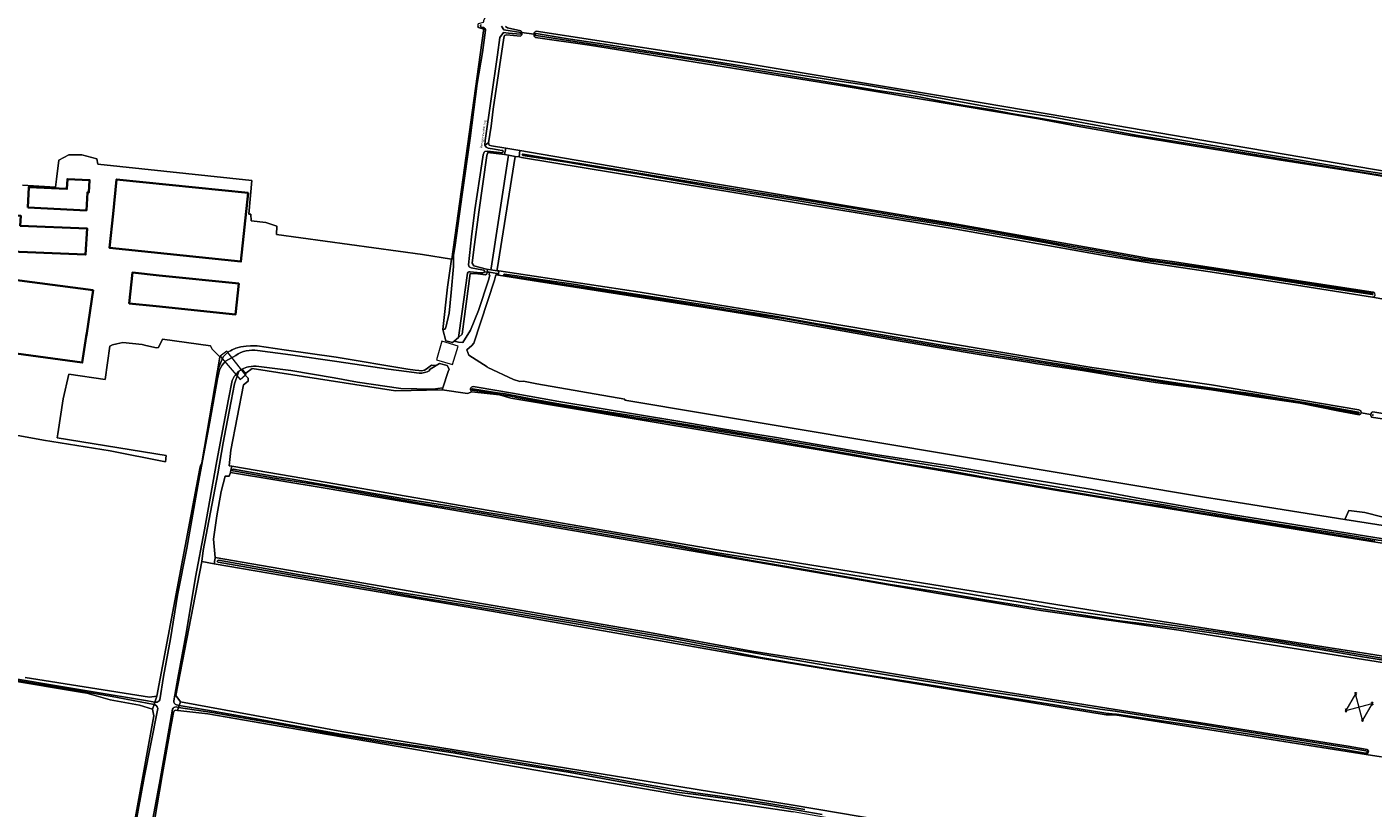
# Model space of a CAD drawing. Header units: metres. Extents: x 149984 to 156489, y 469398 to 478068.
# Tile 609 of 656: x 154388 to 154878, y 470362 to 470646. Entities that reach past the tile are written whole.
import ezdxf
from ezdxf.enums import TextEntityAlignment as Align
from ezdxf.lldxf.tags import DXFTag

# ---------------------------------------------------------------- set-up
doc = ezdxf.new("R2010")
doc.units = ezdxf.units.M
doc.header["$LTSCALE"] = 0.75
for name, color, linetype, lineweight in [('B-WE-GK-BESCHOEIING-G', 252, 'GK-BESCHOEIING-SO', 18), ('B-WE-GR-GRAS-GV', 252, 'Continuous', 13), ('B-WE-KL-ET_HS_LANDELIJK HOOGSPANNINGSNET-G', 252, 'KL-HS-SO', 18), ('B-WE-KL-ET_HS_LANDELIJK HOOGSPANNINGSNET-S', 252, 'Continuous', 25), ('B-WE-KW-KUNSTWERK_DEK-GV', 6, 'Continuous', 18), ('B-WE-OG-BEBOUWING-GV', 6, 'Continuous', 35), ('B-WE-OG-TERREIN_ERF-GV', 252, 'Continuous', 18), ('B-WE-OG-TERREIN_OEVER-GV', 252, 'Continuous', 18), ('B-WE-OG-TOPOGRAFIE-T18', 7, 'Continuous', 18), ('B-WE-OG-WATER-GV', 252, 'Continuous', 18), ('B-WE-OG-WATER_GREPPEL-GV', 252, 'Continuous', 18), ('B-WE-OG-WATER_SLOOT-GV', 252, 'Continuous', 18), ('B-WE-VH-GESLOTENVERHARDING-GV', 252, 'Continuous', 18), ('B-WE-VH-OPENVERHARDING-GV', 252, 'Continuous', 18)]:
    doc.layers.add(name, color=color, linetype=linetype, lineweight=lineweight)
doc.styles.add('NLCS-ISO-M500-T18', font='NLCS-ISO.ttf', dxfattribs={"height": 0.9})
doc.styles.get("Standard").update_dxf_attribs({"font": 'simplex.shx'})
doc.linetypes.add('GK-BESCHOEIING-SO', pattern='A,18,-3,[1,NLCS.SHX,S=0.6,R=0,X=0,Y=0],-3', length=24)
tags = doc.linetypes.add('KL-HS-SO', pattern='A,4,-1,[103,NLCS.SHX,S=0.75,R=0,X=0,Y=0],-1,4,-1,["H",Standard,S=1,R=0,X=0,Y=-0.5],-2', length=13).pattern_tags.tags
tags[18] = DXFTag(74, 10)

# ---------------------------------------------------------------- blocks, each defined once
blk = doc.blocks.new('SKL-ET_HS_MAST-SO')
for p, q in [((0, 2.1), (-1.4, 1.8)), ((-1.4, 1.8), (-1.4, 1.6)), ((-1.4, 1.6), (0, 1.6)), ((0, 1.3), (-1.4, 1)), ((-1.4, 1), (-1.4, 0.9)), ((-1.4, 0.9), (0, 0.9)), ((-0.4, -0.4), (-0.1, 0.9)), ((0, 0), (-0.4, -0.4)), ((0, 0.5), (-0.2, 0.7)), ((0, 0.5), (-0.2, 0.3)), ((0, 0), (-0.2, 0.3)), ((-0.1, 0.9), (-0.1, 2)), ((0, 2.1), (1.4, 1.8)), ((1.4, 1.6), (0, 1.6)), ((0, 1.3), (1.4, 1)), ((1.4, 0.9), (0, 0.9)), ((0, 0.5), (0.2, 0.7)), ((0, 0.5), (0.2, 0.3)), ((0, 0), (0.2, 0.3)), ((0, 0), (0.4, -0.4)), ((0.1, 0.9), (0.1, 2)), ((0.4, -0.4), (0.1, 0.9)), ((1.4, 1.8), (1.4, 1.6)), ((1.4, 1), (1.4, 0.9)), ((-1, -1.8), (-0.4, -0.4)), ((-1, -1.8), (0, -0.8)), ((0, -0.8), (-0.4, -0.4)), ((0, -0.8), (0.4, -0.4)), ((1, -1.8), (0, -0.8)), ((1, -1.8), (0.4, -0.4))]:
    blk.add_line(p, q)
for points in [[(-1.4, -2), (-0.7, -2), (-0.7, -1.8), (-1.4, -1.8)], [(1.4, -2), (0.7, -2), (0.7, -1.8), (1.4, -1.8)]]:
    blk.add_lwpolyline(points, close=True)

msp = doc.modelspace()

# ---------------------------------------------------------------- linework, layer by layer
at = {"layer": 'B-WE-GK-BESCHOEIING-G', "flags": 128}
for points in [[(154541.606, 470520.729), (154539.592, 470514.87)], [(154539.592, 470514.87), (154535.999, 470514.293)]]:
    msp.add_lwpolyline(points, dxfattribs=at)
at = {"layer": 'B-WE-GR-GRAS-GV', "flags": 128}
for points in [[(154386.866, 470588.416), (154398.823, 470587.71), (154399.218, 470590.672), (154400.011, 470597.577), (154403.734, 470599.486), (154408.422, 470599.486), (154413.892, 470598.035), (154414.195, 470596.069), (154470.179, 470590.116), (154469.126, 470577.916), (154469.898, 470577.944), (154469.913, 470575.481), (154475.339, 470574.846), (154479.339, 470573.557), (154479.206, 470570.515), (154532.231, 470563.265), (154542.745, 470561.56), (154542.898, 470561.535), (154554.423, 470644.47), (154554.516, 470644.893), (154554.315, 470645.239), (154553.264, 470645.46), (154552.62, 470645.64), (154552.351, 470646.101)], [(154562.381, 470646.072), (154563.153, 470645.558), (154568.017, 470644.486)], [(154572.749, 470643.333), (154568.372, 470643.914), (154568.335, 470642.992), (154567.841, 470642.555), (154562.804, 470642.993), (154562.091, 470642.779), (154561.764, 470641.964), (154557.863, 470616.067), (154557.176, 470609.921), (154556.165, 470603.804), (154556.502, 470602.949), (154557.291, 470602.754), (154562.474, 470601.886), (154567.605, 470601.027), (154616.25, 470592.643), (154726.406, 470574.304), (154787.89, 470563.425), (154796.418, 470561.857), (154804.664, 470560.744), (154877.75, 470549.622)], [(154568.372, 470643.914), (154572.749, 470643.333)], [(155209.967, 470500.448), (155212.546, 470537.03), (155154.617, 470547.153), (155018.712, 470568.542), (154872.285, 470593.103), (154843.443, 470597.628), (154810.893, 470602.937), (154789.44, 470606.444), (154770.1, 470609.829), (154756.163, 470612.58), (154683.261, 470624.808), (154592.906, 470639.228), (154573.328, 470642.084)], [(154573.558, 470644.418), (154648.43, 470632.812), (154727.723, 470619.715), (154774.236, 470611.766), (154819.697, 470603.997), (154897.424, 470590.868), (154963.638, 470580.046), (154994.28, 470575.037), (155082.83, 470560.995), (155122.387, 470554.821), (155163.474, 470548.11), (155211.46, 470540.168), (155212.762, 470540.462), (155212.87, 470541.09), (155213.301, 470547.331), (155213.37, 470547.964), (155214.585, 470559.219), (155215.27, 470565.568), (155215.383, 470567.1), (155218.009, 470602.677), (155218.263, 470603.565), (155218.375, 470603.957), (155209.233, 470605.381)], [(154882.214, 470546.857), (154877.45, 470547.713), (154847.573, 470552.529), (154818.544, 470556.94), (154797.125, 470560.112), (154780.534, 470562.779), (154726.125, 470572.456), (154568.27, 470598.544), (154567.327, 470598.702), (154565.96, 470598.904), (154559.419, 470557.812), (154559.326, 470557.378), (154560.022, 470557.271), (154611.336, 470549.603), (154665.589, 470540.76), (154775.54, 470522.235), (154818.922, 470515.901), (154872.54, 470506.822), (154873.207, 470506.495), (154873.361, 470505.933), (154873.338, 470505.711), (154876.867, 470505.172), (154877.135, 470505.846), (154877.615, 470506.075), (154974.658, 470489.864)], [(154893.35, 470501.62), (154877.113, 470504.219), (154876.864, 470504.759), (154876.867, 470505.172), (154873.338, 470505.711), (154873.131, 470505.274), (154872.585, 470504.996), (154864.93, 470506.45), (154851.17, 470509.22), (154835.42, 470511.6), (154819, 470514.05), (154798.68, 470516.75), (154788.02, 470518.45), (154772.15, 470521.11), (154755.684, 470523.587), (154752.27, 470524.1), (154735.21, 470526.87), (154719.44, 470529.5), (154702.99, 470532.22), (154671.14, 470537.9), (154652.99, 470541.1), (154645.481, 470542.314), (154634.99, 470544.01), (154624.112, 470545.659), (154574.368, 470553.445), (154559.808, 470555.724), (154559.227, 470555.815), (154558.911, 470555.864), (154558.462, 470553.898), (154550.946, 470531.098), (154550.207, 470530.165), (154548.382, 470528.657), (154549.017, 470526.673), (154555.69, 470522.48), (154556.027, 470522.262), (154565.368, 470517.862), (154567.662, 470517.107), (154568.924, 470517.249), (154573.752, 470516.233), (154605.77, 470510.706), (154605.819, 470510.299), (154816.431, 470475.079), (154822.643, 470474.101), (154867.446, 470467.046), (154868.872, 470470.254), (154874.746, 470469.589), (154886.586, 470466.48)], [(154877.961, 470547.822), (154877.45, 470547.713), (154882.214, 470546.857)], [(154387.785, 470409.577), (154433.045, 470402.452), (154435.691, 470402.849), (154451.301, 470485.531), (154451.559, 470486.571), (154451.999, 470487.654), (154457.692, 470521.026), (154458.548, 470526.044), (154455.84, 470528.853), (154455.201, 470530.111), (154437.713, 470532.496), (154436.328, 470529.481), (154435.543, 470529.363), (154431.657, 470530.148), (154430.39, 470530.555), (154423.334, 470531.287), (154421.135, 470530.855), (154419.565, 470530.501), (154418.592, 470529.948), (154416.927, 470517.881), (154403.716, 470519.812), (154401.633, 470510.826), (154399.758, 470498.134), (154399.512, 470496.624), (154439.121, 470490.237), (154438.813, 470488.019), (154418.757, 470492.014), (154394.548, 470495.85), (154352.609, 470503.481)], [(154884.081, 470457.984), (154865.073, 470460.966), (154762.282, 470477.714), (154675.663, 470492.418), (154564.321, 470511.13), (154560.194, 470512.321), (154550.149, 470513.382), (154548.586, 470512.813), (154539.422, 470514.062), (154522.411, 470513.75), (154470.368, 470521.829), (154468.023, 470520.217), (154467.853, 470519.346), (154468.923, 470518.333), (154468.923, 470517.224), (154467.194, 470515.958), (154462.562, 470492.16), (154462.009, 470486.502), (154462.957, 470486.342)], [(154881.896, 470415.008), (154807.107, 470426.8), (154756.969, 470433.944), (154719.795, 470440.161), (154622.825, 470456.83), (154497.545, 470478.262), (154462.438, 470484.124), (154461.958, 470482.759), (154460.503, 470482.759), (154459.025, 470477.139), (154457.437, 470468.328), (154456.247, 470459.835), (154456.881, 470453.247), (154614.719, 470426.01), (154651.927, 470419.152), (154684.33, 470414.074), (154726.738, 470407.053), (154796.16, 470396.074), (154817.435, 470392.798), (154843.229, 470388.663), (154868.657, 470384.727), (154875.606, 470383.494), (154876, 470382.927), (154875.841, 470382.125), (154875.165, 470381.702), (154880.622, 470380.842)], [(154462.957, 470486.342), (154493.36, 470481.206), (154639.172, 470455.965), (154788.635, 470431.914), (154882.172, 470417.257)], [(154381.364, 470311.642), (154394.654, 470309.551), (154418.257, 470306.918), (154419.028, 470308.556), (154420.473, 470317.513), (154428.66, 470363.073), (154434.632, 470395.725), (154434.15, 470398.133), (154429.43, 470399.578), (154418.739, 470401.505), (154410.252, 470403.963), (154408.714, 470404.212), (154351.321, 470413.721)], [(154797.642, 470340.099), (154724.72, 470351.191), (154704.839, 470354.214), (154667.004, 470360.896), (154628.375, 470366.584), (154522.66, 470384.68), (154483.652, 470391.357), (154454.233, 470396.393), (154444.357, 470397.533), (154443.226, 470397.663), (154442.469, 470397.786), (154442.28, 470397.69), (154442.01, 470397.48), (154441.71, 470396.89), (154441.64, 470396.27), (154440.23, 470389.08), (154437.569, 470374.039), (154434.836, 470357.644), (154434.81, 470357.49), (154434.557, 470356.166), (154444.297, 470354.698)]]:
    msp.add_lwpolyline(points, dxfattribs=at)
at = {"layer": 'B-WE-GR-GRAS-GV'}
for points in [[(154568.017, 470644.486, -0.2642093), (154568.372, 470643.914)], [(154573.328, 470642.084, -0.2608723), (154572.749, 470643.333)], [(154572.749, 470643.333, -0.2723495), (154573.558, 470644.418)]]:
    msp.add_lwpolyline(points, format="xyb", dxfattribs=at)
at = {"layer": 'B-WE-GR-GRAS-GV', "flags": 128}
for points in [[(154555.997, 470600.334), (154555.634, 470599.244), (154552.663, 470578.631), (154550.9, 470565.081), (154550.31, 470560.167), (154550.856, 470559.17), (154555.527, 470557.966), (154557.097, 470557.723), (154557.187, 470558.265), (154563.474, 470599.327), (154562.077, 470599.515)], [(154543.713, 470531.753), (154545.281, 470531.41), (154546.869, 470531.278), (154549.682, 470535.807), (154552.557, 470542.92), (154556.173, 470553.962), (154556.757, 470555.745), (154556.42, 470555.817), (154556.552, 470556.813), (154555.798, 470556.829), (154555.787, 470556.668), (154555.614, 470556.188), (154555.087, 470555.912), (154552.301, 470556.19), (154549.61, 470556.401), (154546.661, 470534.321), (154545.272, 470533.111)], [(154867.446, 470467.046), (154886.84, 470463.992), (154886.586, 470466.48), (154874.746, 470469.589), (154868.872, 470470.254)], [(155024.016, 470305.679), (155031.795, 470344.255), (155033.595, 470356.729), (155028.05, 470357.603), (155022.75, 470358.438), (154881.156, 470380.758), (154880.622, 470380.842), (154875.165, 470381.702), (154783.907, 470396.087), (154780.732, 470396.087), (154649.049, 470417.677), (154557.345, 470433.722), (154456.512, 470450.95), (154452.041, 470451.714), (154442.595, 470403.072), (154444.262, 470400.77), (154502.92, 470390.054), (154666.988, 470363.305), (154699.928, 470357.67), (154842.01, 470335.286), (154940.99, 470318.776)]]:
    msp.add_lwpolyline(points, close=True, dxfattribs=at)
at = {"layer": 'B-WE-KL-ET_HS_LANDELIJK HOOGSPANNINGSNET-G', "flags": 128}
msp.add_lwpolyline([(154871.355, 470403.679), (154867.839, 470397.675), (154877.371, 470400.155), (154873.855, 470394.151)], close=True, dxfattribs=at)
at = {"layer": 'B-WE-KW-KUNSTWERK_DEK-GV', "flags": 128}
for points in [[(154461.094, 470528.127), (154458.741, 470526.342), (154465.963, 470517.822), (154467.911, 470519.526)], [(154539.254, 470531.758), (154537.364, 470524.986), (154543.192, 470523.254), (154545.239, 470530.026)]]:
    msp.add_lwpolyline(points, close=True, dxfattribs=at)
at = {"layer": 'B-WE-OG-BEBOUWING-GV', "flags": 128}
for points in [[(154388.755, 470580.286), (154410.123, 470579.245), (154410.443, 470585.817), (154411.003, 470585.79), (154411.222, 470590.285), (154403.177, 470590.677), (154403.002, 470587.09), (154389.12, 470587.767)], [(154467.541, 470573.144), (154468.826, 470585.597), (154421.06, 470590.528), (154419.775, 470578.074), (154418.489, 470565.62), (154466.255, 470560.689)], [(154376.475, 470564.611), (154409.796, 470563.225), (154410.394, 470572.657), (154386.066, 470573.677), (154386.217, 470577.304), (154382.001, 470577.479), (154381.85, 470573.833), (154377.025, 470574.055)], [(154376.498, 470528.441), (154408.601, 470523.989), (154410.013, 470533.46), (154410.194, 470534.671), (154412.52, 470550.274), (154385.718, 470553.818), (154380.12, 470554.558), (154378.586, 470543.497), (154377.982, 470539.138)], [(154436.542, 470555.681), (154426.785, 470556.681), (154425.638, 470545.49), (154435.395, 470544.49), (154464.314, 470541.525), (154465.461, 470552.716)]]:
    msp.add_lwpolyline(points, close=True, dxfattribs=at)
at = {"layer": 'B-WE-OG-TERREIN_ERF-GV', "flags": 128}
for points in [[(154565.96, 470598.904), (154567.327, 470598.702), (154567.605, 470601.027), (154562.474, 470601.886), (154562.077, 470599.515), (154563.474, 470599.327)], [(154559.419, 470557.812), (154565.96, 470598.904), (154563.474, 470599.327), (154557.187, 470558.265), (154557.097, 470557.723), (154559.326, 470557.378)], [(154403.177, 470590.677), (154411.222, 470590.285), (154411.003, 470585.79), (154410.443, 470585.817), (154410.123, 470579.245), (154388.755, 470580.286), (154389.12, 470587.767), (154403.002, 470587.09)], [(154421.06, 470590.528), (154468.826, 470585.597), (154467.541, 470573.144), (154466.255, 470560.689), (154418.489, 470565.62), (154419.775, 470578.074)], [(154382.001, 470577.479), (154386.217, 470577.304), (154386.066, 470573.677), (154410.394, 470572.657), (154409.796, 470563.225), (154376.475, 470564.611), (154377.025, 470574.055), (154381.85, 470573.833)], [(154555.527, 470557.966), (154555.691, 470557.629), (154555.825, 470557.216), (154555.798, 470556.829), (154556.552, 470556.813), (154559.282, 470556.358), (154559.87, 470556.26), (154560.022, 470557.271), (154559.326, 470557.378), (154557.097, 470557.723)], [(154380.12, 470554.558), (154385.718, 470553.818), (154412.52, 470550.274), (154410.194, 470534.671), (154410.013, 470533.46), (154408.601, 470523.989), (154376.498, 470528.441), (154377.982, 470539.138), (154378.586, 470543.497)], [(154426.785, 470556.681), (154436.542, 470555.681), (154465.461, 470552.716), (154464.314, 470541.525), (154435.395, 470544.49), (154425.638, 470545.49)]]:
    msp.add_lwpolyline(points, close=True, dxfattribs=at)
for points in [[(154539.626, 470535.968), (154541.37, 470551.34), (154542.745, 470561.56), (154532.231, 470563.265), (154479.206, 470570.515), (154479.339, 470573.557), (154475.339, 470574.846), (154469.913, 470575.481), (154469.898, 470577.944), (154469.126, 470577.916), (154470.179, 470590.116), (154414.195, 470596.069), (154413.892, 470598.035), (154408.422, 470599.486), (154403.734, 470599.486), (154400.011, 470597.577), (154399.218, 470590.672), (154398.823, 470587.71), (154386.866, 470588.416)], [(154886.84, 470463.992), (154867.446, 470467.046), (154822.643, 470474.101), (154816.431, 470475.079), (154605.819, 470510.299), (154605.77, 470510.706), (154573.752, 470516.233), (154568.924, 470517.249), (154567.662, 470517.107), (154565.368, 470517.862), (154556.027, 470522.262), (154555.69, 470522.48), (154549.017, 470526.673), (154548.382, 470528.657), (154550.207, 470530.165), (154550.946, 470531.098), (154558.462, 470553.898), (154558.911, 470555.864), (154559.227, 470555.815), (154559.808, 470555.724), (154559.87, 470556.26), (154559.282, 470556.358), (154556.552, 470556.813), (154556.42, 470555.817), (154556.757, 470555.745), (154556.173, 470553.962), (154552.557, 470542.92), (154549.682, 470535.807), (154546.869, 470531.278), (154545.281, 470531.41), (154543.713, 470531.753), (154543.191, 470531.298), (154540.739, 470531.938), (154539.626, 470535.968)], [(154352.609, 470503.481), (154394.548, 470495.85), (154418.757, 470492.014), (154438.813, 470488.019), (154439.121, 470490.237), (154399.512, 470496.624), (154399.758, 470498.134), (154401.633, 470510.826), (154403.716, 470519.812), (154416.927, 470517.881), (154418.592, 470529.948), (154419.565, 470530.501), (154421.135, 470530.855), (154423.334, 470531.287), (154430.39, 470530.555), (154431.657, 470530.148), (154435.543, 470529.363), (154436.328, 470529.481), (154437.713, 470532.496), (154455.201, 470530.111), (154455.84, 470528.853), (154458.548, 470526.044), (154457.692, 470521.026), (154458.34, 470522.6), (154459.01, 470524.41), (154459.85, 470526.06), (154460.34, 470526.74), (154461.83, 470527.99), (154462.4, 470528.29), (154463.05, 470528.66), (154464.38, 470529.27), (154466.24, 470529.76), (154468.21, 470529.99), (154469.77, 470530.07), (154470.83, 470530.05), (154472.09, 470530.05), (154481.97, 470528.68), (154500.87, 470525.93), (154526.92, 470521.58), (154529.61, 470521.23), (154530.89, 470521.1), (154531.85, 470521.06), (154532.94, 470521.3), (154533.57, 470521.6), (154535.535, 470523.107), (154537.188, 470522.974), (154538.367, 470523.706), (154541.234, 470522.907), (154541.891, 470521.559), (154541.606, 470520.729), (154539.592, 470514.87), (154539.422, 470514.062), (154548.586, 470512.813), (154550.149, 470513.382)], [(154550.664, 470515.273), (154552.11, 470515.07), (154564.92, 470512.95), (154581.75, 470509.84), (154624.99, 470502.74), (154641.29, 470500), (154660.83, 470496.77), (154678.4, 470493.77), (154697.59, 470490.56), (154712.58, 470488.24), (154723.67, 470486.48), (154734.99, 470484.58), (154746.66, 470482.65), (154760.87, 470480.33), (154775.56, 470477.86), (154791.6, 470474.93), (154826.97, 470468.71), (154884.397, 470459.544)]]:
    msp.add_lwpolyline(points, dxfattribs=at)
at = {"layer": 'B-WE-OG-TERREIN_ERF-GV'}
msp.add_lwpolyline([(154550.149, 470513.382, -0.7326591), (154550.664, 470515.273)], format="xyb", dxfattribs=at)
at = {"layer": 'B-WE-OG-TERREIN_OEVER-GV', "flags": 128}
for points in [[(154560.068, 470680.743), (154558.995, 470680.88), (154559.131, 470679.756), (154555.224, 470649.912), (154554.463, 470648.177), (154554.4, 470647.84), (154554.26, 470647.5), (154552.49, 470646.98), (154552.305, 470646.688), (154552.328, 470646.394), (154552.351, 470646.101), (154552.62, 470645.64), (154553.264, 470645.46), (154554.315, 470645.239), (154554.516, 470644.893), (154554.423, 470644.47), (154542.898, 470561.535), (154542.745, 470561.56), (154541.37, 470551.34), (154539.626, 470535.968)], [(154554.424, 470645.659), (154553.627, 470645.846)], [(154560.95, 470646.184), (154561.794, 470644.833), (154568.004, 470643.885), (154567.944, 470643.558), (154567.886, 470643.237), (154563.5, 470643.65), (154561.704, 470643.885), (154560.35, 470642.089), (154559.467, 470635.761), (154557.23, 470619.836), (154554.993, 470604.706), (154554.934, 470602.97), (154556.165, 470603.804), (154557.176, 470609.921), (154557.863, 470616.067), (154561.764, 470641.964), (154562.091, 470642.779), (154562.804, 470642.993), (154567.841, 470642.555), (154568.335, 470642.992), (154568.372, 470643.914)], [(154568.017, 470644.486), (154563.153, 470645.558), (154562.381, 470646.072)], [(154540.71, 470536.772), (154541.933, 470541.913), (154542.692, 470549.426), (154543.46, 470558.937), (154543.529, 470562.841), (154544.053, 470566.668), (154546.685, 470585.107), (154549.511, 470605.533), (154552.135, 470625.349), (154554.05, 470636.643), (154555.118, 470644.676)], [(154573.328, 470642.084), (154592.906, 470639.228), (154683.261, 470624.808), (154756.163, 470612.58), (154770.1, 470609.829), (154789.44, 470606.444), (154810.893, 470602.937), (154843.443, 470597.628), (154872.285, 470593.103), (155018.712, 470568.542), (155154.617, 470547.153), (155212.546, 470537.03), (155212.601, 470537.897)], [(154890.923, 470590.341), (154871.25, 470593.477), (154847.915, 470597.436), (154824.597, 470601.329), (154801.398, 470604.993), (154791.656, 470606.627), (154778.723, 470608.977), (154762.854, 470611.678), (154746.139, 470614.505), (154739.409, 470615.748), (154729.272, 470617.324), (154718.137, 470619.431), (154712.717, 470620.54), (154708.414, 470621.245), (154697.711, 470622.82), (154681.32, 470625.618), (154670.293, 470627.383), (154654.277, 470630.111), (154640.883, 470632.353), (154622.532, 470635.237), (154604.25, 470638.103), (154582.816, 470641.322), (154573.502, 470642.748)], [(154573.546, 470643.545), (154585.222, 470641.63), (154599.14, 470639.535), (154612.732, 470637.369), (154626.65, 470635.187), (154641.397, 470632.912), (154655.644, 470630.597), (154669.748, 470628.428), (154681.35, 470626.569), (154693.617, 470624.7), (154707.778, 470622.36), (154718.381, 470620.353), (154739.171, 470616.686), (154761.406, 470613.088), (154780.197, 470609.639), (154795.048, 470607.127), (154809.522, 470604.492), (154828.655, 470601.245), (154850.586, 470597.613), (154868.933, 470594.442), (154886.403, 470591.838)], [(155212.686, 470539.247), (155212.762, 470540.462), (155211.46, 470540.168), (155163.474, 470548.11), (155122.387, 470554.821), (155082.83, 470560.995), (154994.28, 470575.037), (154963.638, 470580.046), (154897.424, 470590.868), (154819.697, 470603.997), (154774.236, 470611.766), (154727.723, 470619.715), (154648.43, 470632.812), (154573.558, 470644.418)], [(154877.386, 470548.709), (154862.678, 470550.961), (154838.884, 470554.669), (154817.468, 470557.92), (154799.693, 470560.433), (154791.633, 470561.501), (154782.62, 470563.171), (154769.335, 470565.487), (154759.621, 470567.357), (154751.453, 470568.866), (154737.523, 470571.261), (154723.832, 470573.7), (154713.349, 470575.348), (154707.957, 470576.101), (154700.382, 470577.408), (154690.297, 470578.968), (154682.784, 470580.328), (154670.913, 470582.443), (154657.637, 470584.591), (154649.7, 470585.738), (154638.157, 470587.659), (154625.437, 470589.852), (154611.034, 470592.43), (154596.521, 470594.718), (154584.685, 470596.753), (154568.66, 470599.269)], [(154568.775, 470599.737), (154584.914, 470597.089), (154608.726, 470593.17), (154629.807, 470589.591), (154653.469, 470585.813), (154672.154, 470582.815), (154693.597, 470579.193), (154712.291, 470576.124), (154726.628, 470573.791), (154745.738, 470570.343), (154766.041, 470566.658), (154779.353, 470564.342), (154795.299, 470561.42), (154811.544, 470559.16), (154828.47, 470556.672), (154847.217, 470553.86), (154855.322, 470552.58), (154859.284, 470551.894), (154870.588, 470550.194), (154877.482, 470549.116)], [(154872.325, 470505.508), (154864.574, 470506.976), (154845.635, 470510.375), (154824.169, 470513.678), (154804.564, 470516.425), (154785.685, 470519.393), (154762.021, 470523.141), (154739.126, 470526.814), (154719.215, 470530.059), (154698.856, 470533.617), (154679.952, 470537.016), (154664.167, 470539.853), (154645.457, 470542.712), (154623.67, 470546.208), (154601.502, 470549.662), (154576.773, 470553.477), (154561.951, 470555.655)], [(154562.061, 470556.129), (154566.551, 470555.518), (154575.935, 470554.033), (154587.991, 470552.325), (154594.901, 470551.155), (154610.351, 470548.788), (154623.092, 470546.835), (154643.239, 470543.615), (154660.985, 470540.763), (154675.84, 470538.128), (154690.238, 470535.712), (154705.71, 470532.96), (154722.467, 470530.116), (154740.273, 470527.375), (154757.791, 470524.388), (154772.172, 470522.15), (154788.734, 470519.288), (154809.904, 470516.061), (154833.982, 470512.66), (154858.298, 470508.575), (154872.434, 470505.981)], [(154534.854, 470521.124), (154534.659, 470521.402), (154537.188, 470522.974), (154535.535, 470523.107), (154533.57, 470521.6), (154532.94, 470521.3), (154531.85, 470521.06), (154530.89, 470521.1), (154529.61, 470521.23), (154526.92, 470521.58), (154500.87, 470525.93), (154481.97, 470528.68), (154472.09, 470530.05), (154470.83, 470530.05), (154469.77, 470530.07), (154468.21, 470529.99), (154466.24, 470529.76), (154464.38, 470529.27), (154463.05, 470528.66), (154462.4, 470528.29), (154461.83, 470527.99), (154460.34, 470526.74), (154459.85, 470526.06), (154459.01, 470524.41), (154458.34, 470522.6), (154457.692, 470521.026), (154451.999, 470487.654), (154451.559, 470486.571), (154451.301, 470485.531), (154435.691, 470402.849), (154434.99, 470400.703), (154435.424, 470400.629)], [(154472.298, 470528.393), (154484.27, 470526.875), (154501.128, 470524.355), (154519.917, 470521.603), (154526.393, 470520.715), (154531.043, 470520.138)], [(154460.687, 470524.516), (154464.363, 470526.632)], [(154436.745, 470401.508), (154438.135, 470410.03), (154440.62, 470423.717), (154443.167, 470439.526), (154446.6, 470456.589), (154450.647, 470479.184), (154454.932, 470502.431), (154457.688, 470518.134), (154458.49, 470521.365)], [(154442.808, 470399.662), (154443.834, 470399.488), (154444.262, 470400.77), (154442.595, 470403.072), (154452.041, 470451.714), (154452.49, 470455.76), (154457.81, 470483.62), (154459.85, 470494.87), (154460.816, 470500), (154462.7, 470510), (154463.96, 470516.34), (154465.24, 470520.13), (154465.52, 470520.74), (154465.654, 470520.937)], [(154466.657, 470521.602), (154468.023, 470520.217), (154470.368, 470521.829), (154522.411, 470513.75), (154539.422, 470514.062), (154539.592, 470514.87), (154535.999, 470514.293), (154524.376, 470514.642), (154508.668, 470516.904), (154500.117, 470518.438), (154484.333, 470521.073), (154472.738, 470522.594)], [(154463.113, 470517.454), (154461.709, 470510.716), (154457.453, 470488.316), (154453.061, 470463.254), (154449.723, 470446.086), (154446.419, 470426.327), (154443.261, 470409.375), (154441.808, 470401.145)], [(154550.149, 470513.382), (154560.194, 470512.321), (154564.321, 470511.13), (154675.663, 470492.418), (154762.282, 470477.714), (154865.073, 470460.966), (154884.081, 470457.984)], [(154878.289, 470459.167), (154856.931, 470462.634), (154833.739, 470466.378), (154811.134, 470470.096), (154800.442, 470471.961), (154793.389, 470472.945), (154777.485, 470475.471), (154759.233, 470478.562), (154746.102, 470480.775), (154737.721, 470482.164), (154723.858, 470484.665), (154703.999, 470487.872), (154688.726, 470490.622), (154669.887, 470493.948), (154660.829, 470495.507), (154649.477, 470497.524), (154633.05, 470500.167), (154619.485, 470502.488), (154610.364, 470503.812), (154600.457, 470505.56), (154582.35, 470508.435), (154567.087, 470511.197), (154563.664, 470511.978), (154561.081, 470512.345), (154556.692, 470513.052), (154550.38, 470513.956)], [(154550.388, 470514.444), (154559.437, 470513.065), (154562.363, 470512.617), (154572.315, 470510.698), (154583.108, 470508.834), (154598.063, 470506.37), (154602.618, 470505.623), (154613.51, 470503.957), (154626.541, 470501.798), (154643.077, 470499.12), (154657.865, 470496.569), (154674.373, 470493.89), (154691.198, 470491.014), (154710.786, 470487.752), (154731.63, 470484.33), (154750.27, 470480.959), (154768.251, 470477.876), (154783.306, 470475.331), (154802.389, 470472.268), (154821.95, 470468.835), (154842.508, 470465.478), (154866.593, 470461.635), (154879.571, 470459.503), (154883.734, 470459.012)], [(154884.397, 470459.544), (154826.97, 470468.71), (154791.6, 470474.93), (154775.56, 470477.86), (154760.87, 470480.33), (154746.66, 470482.65), (154734.99, 470484.58), (154723.67, 470486.48), (154712.58, 470488.24), (154697.59, 470490.56), (154678.4, 470493.77), (154660.83, 470496.77), (154641.29, 470500), (154624.99, 470502.74), (154581.75, 470509.84), (154564.92, 470512.95), (154552.11, 470515.07), (154550.664, 470515.273)], [(154974.658, 470489.864), (154877.615, 470506.075), (154877.135, 470505.846), (154876.867, 470505.172), (154876.864, 470504.759), (154877.113, 470504.219), (154893.35, 470501.62)], [(154882.172, 470417.257), (154788.635, 470431.914), (154639.172, 470455.965), (154493.36, 470481.206), (154462.957, 470486.342), (154462.843, 470485.855), (154462.731, 470485.374), (154462.588, 470484.766), (154462.459, 470484.213), (154462.438, 470484.124), (154497.545, 470478.262), (154622.825, 470456.83), (154719.795, 470440.161), (154756.969, 470433.944), (154807.107, 470426.8), (154881.896, 470415.008)], [(154881.473, 470415.943), (154873.81, 470417.187), (154858.431, 470419.773), (154842.562, 470422.287), (154828.137, 470424.542), (154809.603, 470427.202), (154796.479, 470428.923), (154784.668, 470430.358), (154771.739, 470432.399), (154754.78, 470434.879), (154736.637, 470437.873), (154718.064, 470440.985), (154702.299, 470443.401), (154685.568, 470446.26), (154668.136, 470449.314), (154651.771, 470452.121), (154635.248, 470455.19), (154621.973, 470457.641), (154602.295, 470461.013), (154584.792, 470464.001), (154567.055, 470467.055), (154548.834, 470470.199), (154530.685, 470473.043), (154512.19, 470476.364), (154494.184, 470479.548), (154477.747, 470482.205), (154463.389, 470484.67)], [(154463.524, 470485.256), (154468.953, 470484.336), (154479.269, 470482.475), (154483.392, 470481.859), (154489.854, 470480.841), (154503.626, 470478.423), (154515.255, 470476.354), (154527.178, 470474.26), (154541.851, 470471.927), (154555.59, 470469.606), (154567.924, 470467.584), (154580.05, 470465.392), (154593.332, 470463.293), (154607.43, 470460.81), (154623.567, 470457.924), (154638.692, 470455.076), (154652.437, 470452.866), (154664.36, 470450.961), (154673.69, 470449.223), (154688.624, 470446.818), (154704.375, 470444.272), (154721.322, 470441.544), (154736.387, 470439.016), (154748.683, 470437.137), (154763.167, 470434.622), (154782.589, 470431.74), (154803.762, 470428.789), (154823.681, 470425.875), (154844.73, 470422.532), (154864.898, 470419.344), (154881.583, 470416.59)], [(154874.972, 470382.168), (154853.33, 470385.811), (154834.314, 470388.817), (154816.515, 470391.647), (154798.437, 470394.248), (154784.393, 470396.297), (154784.044, 470396.341), (154780.601, 470396.666), (154761.978, 470399.717), (154745.048, 470402.333), (154727.731, 470405.157), (154709.564, 470408.113), (154691.613, 470410.841), (154673.987, 470413.726), (154655.167, 470416.935), (154639.821, 470419.876), (154619.285, 470423.663), (154602.818, 470426.577), (154585.285, 470429.585), (154568.684, 470432.448), (154550.213, 470435.524), (154530.968, 470438.726), (154513.502, 470441.814), (154493.807, 470445.232), (154475.183, 470448.434), (154457.948, 470451.481)], [(154458.089, 470452.205), (154471.644, 470449.806), (154487.004, 470447.065), (154494.987, 470445.726), (154509.628, 470443.285), (154523.332, 470440.685), (154537.18, 470438.42), (154551.016, 470436.131), (154564.668, 470433.853), (154578.663, 470431.386), (154593.323, 470428.964), (154609.093, 470426.258), (154623.341, 470423.754), (154636.017, 470421.367), (154650.525, 470418.913), (154666.574, 470416.157), (154679.922, 470413.911), (154694.259, 470411.641), (154706.82, 470409.578), (154721.109, 470407.335), (154737.437, 470404.605), (154751.45, 470402.537), (154766.485, 470400.065), (154778.406, 470398.16), (154783.909, 470397.349), (154800.18, 470394.866), (154813.458, 470392.936), (154826.907, 470390.805), (154842.765, 470388.156), (154868.002, 470384.239), (154875.085, 470382.961)], [(154351.321, 470413.721), (154408.714, 470404.212), (154410.252, 470403.963), (154418.739, 470401.505), (154429.43, 470399.578), (154434.15, 470398.133), (154434.706, 470399.833), (154419.473, 470402.77), (154400.956, 470405.824), (154379.568, 470409.413)], [(154381.533, 470409.654), (154395.842, 470407.237), (154411.788, 470404.545), (154432.305, 470401.163), (154434.99, 470400.703), (154435.691, 470402.849), (154433.045, 470402.452), (154387.785, 470409.577)], [(154434.15, 470398.133), (154434.632, 470395.725), (154428.66, 470363.073), (154420.473, 470317.513), (154419.028, 470308.556), (154418.257, 470306.918), (154417.76, 470305.938), (154418.728, 470305.836), (154421.836, 470321.155), (154424.584, 470338.054), (154427.771, 470355.563), (154431.089, 470373.264), (154435.968, 470397.725)], [(154441.322, 470398.097), (154436.878, 470372.576), (154434.32, 470358.947), (154430.221, 470337.394), (154424.312, 470305.84)], [(154426.177, 470304.201), (154424.971, 470305.282), (154433.672, 470354.853), (154434.287, 470354.751), (154434.481, 470355.768), (154434.557, 470356.166), (154434.81, 470357.49), (154434.836, 470357.644), (154437.569, 470374.039), (154440.23, 470389.08), (154441.64, 470396.27), (154441.71, 470396.89), (154442.01, 470397.48), (154442.28, 470397.69), (154442.469, 470397.786), (154443.226, 470397.663), (154443.603, 470398.793)], [(154434.804, 470399.814), (154434.706, 470399.833), (154434.15, 470398.133)], [(154443.603, 470398.793), (154442.715, 470398.928)], [(154677.483, 470359.916), (154657.972, 470363.284), (154644.083, 470365.451), (154631.58, 470367.137), (154624.66, 470367.956), (154617.13, 470369.391), (154603.616, 470371.812), (154585.952, 470375.095), (154573.001, 470377.169), (154558.724, 470379.549), (154543.349, 470382.218), (154529.849, 470384.391), (154516.757, 470386.278), (154505.305, 470388.152), (154501.804, 470388.711), (154477.944, 470393.015), (154455.744, 470396.947), (154443.603, 470398.793), (154443.226, 470397.663), (154444.357, 470397.533), (154454.233, 470396.393), (154483.652, 470391.357), (154522.66, 470384.68), (154628.375, 470366.584), (154667.004, 470360.896)], [(154444.262, 470400.77), (154443.834, 470399.488), (154454.118, 470397.739), (154473.247, 470394.383), (154501.839, 470389.203), (154524.329, 470385.615), (154542.233, 470383.009), (154559.85, 470380.014), (154574.916, 470377.453), (154592.158, 470374.592), (154607.908, 470371.743), (154623.322, 470369.095), (154630.605, 470367.928), (154643.007, 470366.175), (154657.364, 470364.035), (154671.213, 470361.735)], [(155024.737, 470305.173), (155024.831, 470305.597), (155024.016, 470305.679), (154940.99, 470318.776), (154842.01, 470335.286), (154699.928, 470357.67), (154666.988, 470363.305), (154502.92, 470390.054), (154444.262, 470400.77)]]:
    msp.add_lwpolyline(points, dxfattribs=at)
at = {"layer": 'B-WE-OG-TERREIN_OEVER-GV'}
for points in [[(154553.627, 470645.846, -0.8414698), (154553.594, 470646.641)], [(154555.118, 470644.676, 0.3320422), (154554.424, 470645.659)], [(154568.372, 470643.914, 0.2642093), (154568.017, 470644.486)], [(154572.749, 470643.333, 0.2608723), (154573.328, 470642.084)], [(154573.558, 470644.418, 0.2723495), (154572.749, 470643.333)], [(154573.502, 470642.748, -0.9236309), (154573.546, 470643.545)], [(154568.66, 470599.269, -0.8586723), (154568.775, 470599.737)], [(154561.951, 470555.655, -0.9892565), (154562.061, 470556.129)], [(154877.482, 470549.116, -1.0086437), (154877.386, 470548.709)], [(154539.626, 470535.968, 0.3263207), (154540.71, 470536.772)], [(154464.363, 470526.632, -0.1833141), (154472.298, 470528.393)], [(154458.49, 470521.365, -0.1044824), (154460.687, 470524.516)], [(154465.654, 470520.937, 0.1400561), (154463.113, 470517.454)], [(154468.993, 470522.455, 0.0795327), (154466.657, 470521.602)], [(154472.738, 470522.594, 0.0776858), (154468.993, 470522.455)], [(154531.043, 470520.138, 0.1492826), (154534.854, 470521.124)], [(154550.664, 470515.273, 0.7326591), (154550.149, 470513.382)], [(154550.38, 470513.956, -1.0080949), (154550.388, 470514.444)], [(154872.434, 470505.981, -1.0509575), (154872.325, 470505.508)], [(154877.745, 470504.714, -0.9022224), (154877.778, 470505.152)], [(154463.389, 470484.67, -1.0618407), (154463.524, 470485.256)], [(154457.948, 470451.481, -0.9824433), (154458.089, 470452.205)], [(154435.424, 470400.629, 0.2669106), (154436.745, 470401.508)], [(154441.808, 470401.145, 0.3333773), (154442.808, 470399.662)], [(154435.968, 470397.725, 0.4004311), (154434.804, 470399.814)], [(154442.715, 470398.928, 0.3061921), (154441.322, 470398.097)], [(154875.085, 470382.961, -1.2122198), (154874.972, 470382.168)]]:
    msp.add_lwpolyline(points, format="xyb", dxfattribs=at)
at = {"layer": 'B-WE-OG-TERREIN_OEVER-GV', "flags": 128}
for points in [[(154555.997, 470600.334), (154562.077, 470599.515), (154562.474, 470601.886), (154557.291, 470602.754), (154556.502, 470602.949), (154556.165, 470603.804), (154554.934, 470602.97), (154555.413, 470602.298), (154556.156, 470601.934), (154558.46, 470601.571), (154561.058, 470601.077), (154561.385, 470600.995), (154561.537, 470600.707), (154561.491, 470600.374), (154561.355, 470600.162), (154556.944, 470600.692), (154555.731, 470600.768), (154554.913, 470600.692), (154554.685, 470600.435), (154554.257, 470599.496), (154553.786, 470596.229), (154551.314, 470579.421), (154550.019, 470569.619), (154548.942, 470559.465), (154549.14, 470558.782), (154549.899, 470558.463), (154553.775, 470557.658), (154554.474, 470557.537), (154554.808, 470557.218), (154554.8, 470556.997), (154555.798, 470556.829), (154555.825, 470557.216), (154555.691, 470557.629), (154555.527, 470557.966), (154550.856, 470559.17), (154550.31, 470560.167), (154550.9, 470565.081), (154552.663, 470578.631), (154555.634, 470599.244)], [(154567.605, 470601.027), (154567.327, 470598.702), (154568.27, 470598.544), (154726.125, 470572.456), (154780.534, 470562.779), (154797.125, 470560.112), (154818.544, 470556.94), (154847.573, 470552.529), (154877.45, 470547.713), (154877.961, 470547.822), (154878.449, 470548.4), (154878.336, 470549.183), (154877.75, 470549.622), (154804.664, 470560.744), (154796.418, 470561.857), (154787.89, 470563.425), (154726.406, 470574.304), (154616.25, 470592.643)], [(154545.272, 470533.111), (154546.661, 470534.321), (154549.61, 470556.401), (154552.301, 470556.19), (154555.087, 470555.912), (154555.614, 470556.188), (154555.787, 470556.668), (154555.798, 470556.829), (154554.8, 470556.997), (154554.793, 470556.777), (154554.314, 470556.542), (154553.282, 470556.604), (154549.553, 470557.02), (154549.116, 470556.959), (154548.807, 470556.793), (154548.624, 470556.437), (154546.559, 470541.674)], [(154872.585, 470504.996), (154873.131, 470505.274), (154873.338, 470505.711), (154873.361, 470505.933), (154873.207, 470506.495), (154872.54, 470506.822), (154818.922, 470515.901), (154775.54, 470522.235), (154665.589, 470540.76), (154611.336, 470549.603), (154560.022, 470557.271), (154559.87, 470556.26), (154559.808, 470555.724), (154574.368, 470553.445), (154624.112, 470545.659), (154634.99, 470544.01), (154645.481, 470542.314), (154652.99, 470541.1), (154671.14, 470537.9), (154702.99, 470532.22), (154719.44, 470529.5), (154735.21, 470526.87), (154752.27, 470524.1), (154755.684, 470523.587), (154772.15, 470521.11), (154788.02, 470518.45), (154798.68, 470516.75), (154819, 470514.05), (154835.42, 470511.6), (154851.17, 470509.22), (154864.93, 470506.45)], [(154456.881, 470453.247), (154456.835, 470452.963), (154456.738, 470452.359), (154456.646, 470451.781), (154456.598, 470451.484), (154456.512, 470450.95), (154557.345, 470433.722), (154649.049, 470417.677), (154780.732, 470396.087), (154783.907, 470396.087), (154875.165, 470381.702), (154875.841, 470382.125), (154876, 470382.927), (154875.606, 470383.494), (154868.657, 470384.727), (154843.229, 470388.663), (154817.435, 470392.798), (154796.16, 470396.074), (154726.738, 470407.053), (154684.33, 470414.074), (154651.927, 470419.152), (154614.719, 470426.01)]]:
    msp.add_lwpolyline(points, close=True, dxfattribs=at)
at = {"layer": 'B-WE-OG-WATER-GV', "flags": 128}
for points in [[(154543.713, 470531.753), (154545.272, 470533.111), (154546.559, 470541.674), (154548.624, 470556.437), (154548.807, 470556.793), (154549.116, 470556.959), (154549.553, 470557.02), (154553.282, 470556.604), (154554.314, 470556.542), (154554.793, 470556.777), (154554.8, 470556.997), (154554.808, 470557.218), (154554.474, 470557.537), (154553.775, 470557.658), (154549.899, 470558.463), (154549.14, 470558.782), (154548.942, 470559.465), (154550.019, 470569.619), (154551.314, 470579.421), (154553.786, 470596.229), (154554.257, 470599.496), (154554.685, 470600.435), (154554.913, 470600.692), (154555.731, 470600.768), (154556.944, 470600.692), (154561.355, 470600.162), (154561.491, 470600.374), (154561.537, 470600.707), (154561.385, 470600.995), (154561.058, 470601.077), (154558.46, 470601.571), (154556.156, 470601.934), (154555.413, 470602.298), (154554.934, 470602.97), (154554.993, 470604.706), (154557.23, 470619.836), (154559.467, 470635.761), (154560.35, 470642.089), (154561.704, 470643.885), (154563.5, 470643.65), (154567.886, 470643.237), (154567.944, 470643.558), (154568.004, 470643.885), (154561.794, 470644.833), (154560.95, 470646.184)], [(154553.627, 470645.846), (154554.424, 470645.659)], [(154555.118, 470644.676), (154554.05, 470636.643), (154552.135, 470625.349), (154549.511, 470605.533), (154546.685, 470585.107), (154544.053, 470566.668), (154543.529, 470562.841), (154543.46, 470558.937), (154542.692, 470549.426), (154541.933, 470541.913), (154540.71, 470536.772)], [(154568.66, 470599.269), (154584.685, 470596.753), (154596.521, 470594.718), (154611.034, 470592.43), (154625.437, 470589.852), (154638.157, 470587.659), (154649.7, 470585.738), (154657.637, 470584.591), (154670.913, 470582.443), (154682.784, 470580.328), (154690.297, 470578.968), (154700.382, 470577.408), (154707.957, 470576.101), (154713.349, 470575.348), (154723.832, 470573.7), (154737.523, 470571.261), (154751.453, 470568.866), (154759.621, 470567.357), (154769.335, 470565.487), (154782.62, 470563.171), (154791.633, 470561.501), (154799.693, 470560.433), (154817.468, 470557.92), (154838.884, 470554.669), (154862.678, 470550.961), (154877.386, 470548.709)], [(154877.482, 470549.116), (154870.588, 470550.194), (154859.284, 470551.894), (154855.322, 470552.58), (154847.217, 470553.86), (154828.47, 470556.672), (154811.544, 470559.16), (154795.299, 470561.42), (154779.353, 470564.342), (154766.041, 470566.658), (154745.738, 470570.343), (154726.628, 470573.791), (154712.291, 470576.124), (154693.597, 470579.193), (154672.154, 470582.815), (154653.469, 470585.813), (154629.807, 470589.591), (154608.726, 470593.17), (154584.914, 470597.089), (154568.775, 470599.737)], [(154539.626, 470535.968), (154540.739, 470531.938), (154543.191, 470531.298), (154543.713, 470531.753)]]:
    msp.add_lwpolyline(points, dxfattribs=at)
at = {"layer": 'B-WE-OG-WATER-GV'}
for points in [[(154553.594, 470646.641, 0.8414698), (154553.627, 470645.846)], [(154554.424, 470645.659, -0.3320422), (154555.118, 470644.676)], [(154568.775, 470599.737, 0.8586723), (154568.66, 470599.269)], [(154877.386, 470548.709, 1.0086437), (154877.482, 470549.116)], [(154540.71, 470536.772, -0.3263207), (154539.626, 470535.968)]]:
    msp.add_lwpolyline(points, format="xyb", dxfattribs=at)
at = {"layer": 'B-WE-OG-WATER_GREPPEL-GV'}
for points in [[(154562.061, 470556.129, 0.9892565), (154561.951, 470555.655)], [(154872.325, 470505.508, 1.0509575), (154872.434, 470505.981)], [(154877.778, 470505.152, 0.9022224), (154877.745, 470504.714)]]:
    msp.add_lwpolyline(points, format="xyb", dxfattribs=at)
at = {"layer": 'B-WE-OG-WATER_GREPPEL-GV', "flags": 128}
for points in [[(154561.951, 470555.655), (154576.773, 470553.477), (154601.502, 470549.662), (154623.67, 470546.208), (154645.457, 470542.712), (154664.167, 470539.853), (154679.952, 470537.016), (154698.856, 470533.617), (154719.215, 470530.059), (154739.126, 470526.814), (154762.021, 470523.141), (154785.685, 470519.393), (154804.564, 470516.425), (154824.169, 470513.678), (154845.635, 470510.375), (154864.574, 470506.976), (154872.325, 470505.508)], [(154872.434, 470505.981), (154858.298, 470508.575), (154833.982, 470512.66), (154809.904, 470516.061), (154788.734, 470519.288), (154772.172, 470522.15), (154757.791, 470524.388), (154740.273, 470527.375), (154722.467, 470530.116), (154705.71, 470532.96), (154690.238, 470535.712), (154675.84, 470538.128), (154660.985, 470540.763), (154643.239, 470543.615), (154623.092, 470546.835), (154610.351, 470548.788), (154594.901, 470551.155), (154587.991, 470552.325), (154575.935, 470554.033), (154566.551, 470555.518), (154562.061, 470556.129)]]:
    msp.add_lwpolyline(points, dxfattribs=at)
at = {"layer": 'B-WE-OG-WATER_SLOOT-GV'}
for points in [[(154573.546, 470643.545, 0.9236309), (154573.502, 470642.748)], [(154472.298, 470528.393, 0.1833141), (154464.363, 470526.632)], [(154460.687, 470524.516, 0.1044824), (154458.49, 470521.365)], [(154463.113, 470517.454, -0.1400561), (154465.654, 470520.937)], [(154465.654, 470520.937, -0.0384896), (154466.657, 470521.602)], [(154466.657, 470521.602, -0.0795327), (154468.993, 470522.455)], [(154468.993, 470522.455, -0.0776858), (154472.738, 470522.594)], [(154534.854, 470521.124, -0.1492826), (154531.043, 470520.138)], [(154550.388, 470514.444, 1.0080949), (154550.38, 470513.956)], [(154463.524, 470485.256, 1.0618407), (154463.389, 470484.67)], [(154458.089, 470452.205, 0.9824433), (154457.948, 470451.481)], [(154436.745, 470401.508, -0.2669106), (154435.424, 470400.629)], [(154442.808, 470399.662, -0.3333773), (154441.808, 470401.145)], [(154434.804, 470399.814, -0.4004311), (154435.968, 470397.725)], [(154441.322, 470398.097, -0.3061921), (154442.715, 470398.928)], [(154874.972, 470382.168, 1.2122198), (154875.085, 470382.961)]]:
    msp.add_lwpolyline(points, format="xyb", dxfattribs=at)
at = {"layer": 'B-WE-OG-WATER_SLOOT-GV', "flags": 128}
for points in [[(154573.502, 470642.748), (154582.816, 470641.322), (154604.25, 470638.103), (154622.532, 470635.237), (154640.883, 470632.353), (154654.277, 470630.111), (154670.293, 470627.383), (154681.32, 470625.618), (154697.711, 470622.82), (154708.414, 470621.245), (154712.717, 470620.54), (154718.137, 470619.431), (154729.272, 470617.324), (154739.409, 470615.748), (154746.139, 470614.505), (154762.854, 470611.678), (154778.723, 470608.977), (154791.656, 470606.627), (154801.398, 470604.993), (154824.597, 470601.329), (154847.915, 470597.436), (154871.25, 470593.477), (154890.923, 470590.341)], [(154681.35, 470626.569), (154669.748, 470628.428), (154655.644, 470630.597), (154641.397, 470632.912), (154626.65, 470635.187), (154612.732, 470637.369), (154599.14, 470639.535), (154585.222, 470641.63), (154573.546, 470643.545)], [(154886.403, 470591.838), (154868.933, 470594.442), (154850.586, 470597.613), (154828.655, 470601.245), (154809.522, 470604.492), (154795.048, 470607.127), (154780.197, 470609.639), (154761.406, 470613.088), (154739.171, 470616.686), (154718.381, 470620.353), (154707.778, 470622.36), (154693.617, 470624.7), (154681.35, 470626.569)], [(154531.043, 470520.138), (154526.393, 470520.715), (154519.917, 470521.603), (154501.128, 470524.355), (154484.27, 470526.875), (154472.298, 470528.393)], [(154464.363, 470526.632), (154460.687, 470524.516)], [(154472.738, 470522.594), (154484.333, 470521.073), (154500.117, 470518.438), (154508.668, 470516.904), (154524.376, 470514.642), (154535.999, 470514.293), (154539.592, 470514.87), (154541.606, 470520.729), (154541.891, 470521.559), (154541.234, 470522.907), (154538.367, 470523.706), (154537.188, 470522.974), (154534.659, 470521.402), (154534.854, 470521.124)], [(154458.49, 470521.365), (154457.688, 470518.134), (154454.932, 470502.431), (154450.647, 470479.184), (154446.6, 470456.589), (154443.167, 470439.526), (154440.62, 470423.717), (154438.135, 470410.03), (154436.745, 470401.508)], [(154441.808, 470401.145), (154443.261, 470409.375), (154446.419, 470426.327), (154449.723, 470446.086), (154453.061, 470463.254), (154457.453, 470488.316), (154461.709, 470510.716), (154463.113, 470517.454)], [(154550.38, 470513.956), (154556.692, 470513.052), (154561.081, 470512.345), (154563.664, 470511.978), (154567.087, 470511.197), (154582.35, 470508.435), (154600.457, 470505.56), (154610.364, 470503.812), (154619.485, 470502.488), (154633.05, 470500.167), (154649.477, 470497.524), (154660.829, 470495.507), (154669.887, 470493.948), (154688.726, 470490.622), (154703.999, 470487.872), (154723.858, 470484.665), (154737.721, 470482.164), (154746.102, 470480.775), (154759.233, 470478.562), (154777.485, 470475.471), (154793.389, 470472.945), (154800.442, 470471.961), (154811.134, 470470.096), (154833.739, 470466.378), (154856.931, 470462.634), (154878.289, 470459.167)], [(154883.734, 470459.012), (154879.571, 470459.503), (154866.593, 470461.635), (154842.508, 470465.478), (154821.95, 470468.835), (154802.389, 470472.268), (154783.306, 470475.331), (154768.251, 470477.876), (154750.27, 470480.959), (154731.63, 470484.33), (154710.786, 470487.752), (154691.198, 470491.014), (154674.373, 470493.89), (154657.865, 470496.569), (154643.077, 470499.12), (154626.541, 470501.798), (154613.51, 470503.957), (154602.618, 470505.623), (154598.063, 470506.37), (154583.108, 470508.834), (154572.315, 470510.698), (154562.363, 470512.617), (154559.437, 470513.065), (154550.388, 470514.444)], [(154463.389, 470484.67), (154477.747, 470482.205), (154494.184, 470479.548), (154512.19, 470476.364), (154530.685, 470473.043), (154548.834, 470470.199), (154567.055, 470467.055), (154584.792, 470464.001), (154602.295, 470461.013), (154621.973, 470457.641), (154635.248, 470455.19), (154651.771, 470452.121), (154668.136, 470449.314), (154685.568, 470446.26), (154702.299, 470443.401), (154718.064, 470440.985), (154736.637, 470437.873), (154754.78, 470434.879), (154771.739, 470432.399), (154784.668, 470430.358), (154796.479, 470428.923), (154809.603, 470427.202), (154828.137, 470424.542), (154842.562, 470422.287), (154858.431, 470419.773), (154873.81, 470417.187), (154881.473, 470415.943)], [(154881.583, 470416.59), (154864.898, 470419.344), (154844.73, 470422.532), (154823.681, 470425.875), (154803.762, 470428.789), (154782.589, 470431.74), (154763.167, 470434.622), (154748.683, 470437.137), (154736.387, 470439.016), (154721.322, 470441.544), (154704.375, 470444.272), (154688.624, 470446.818), (154673.69, 470449.223), (154664.36, 470450.961), (154652.437, 470452.866), (154638.692, 470455.076), (154623.567, 470457.924), (154607.43, 470460.81), (154593.332, 470463.293), (154580.05, 470465.392), (154567.924, 470467.584), (154555.59, 470469.606), (154541.851, 470471.927), (154527.178, 470474.26), (154515.255, 470476.354), (154503.626, 470478.423), (154489.854, 470480.841), (154483.392, 470481.859), (154479.269, 470482.475), (154468.953, 470484.336), (154463.524, 470485.256)], [(154457.948, 470451.481), (154475.183, 470448.434), (154493.807, 470445.232), (154513.502, 470441.814), (154530.968, 470438.726), (154550.213, 470435.524), (154568.684, 470432.448), (154585.285, 470429.585), (154602.818, 470426.577), (154619.285, 470423.663), (154639.821, 470419.876), (154655.167, 470416.935), (154673.987, 470413.726), (154691.613, 470410.841), (154709.564, 470408.113), (154727.731, 470405.157), (154745.048, 470402.333), (154761.978, 470399.717), (154780.601, 470396.666), (154784.044, 470396.341), (154784.393, 470396.297), (154798.437, 470394.248), (154816.515, 470391.647), (154834.314, 470388.817), (154853.33, 470385.811), (154874.972, 470382.168)], [(154875.085, 470382.961), (154868.002, 470384.239), (154842.765, 470388.156), (154826.907, 470390.805), (154813.458, 470392.936), (154800.18, 470394.866), (154783.909, 470397.349), (154778.406, 470398.16), (154766.485, 470400.065), (154751.45, 470402.537), (154737.437, 470404.605), (154721.109, 470407.335), (154706.82, 470409.578), (154694.259, 470411.641), (154679.922, 470413.911), (154666.574, 470416.157), (154650.525, 470418.913), (154636.017, 470421.367), (154623.341, 470423.754), (154609.093, 470426.258), (154593.323, 470428.964), (154578.663, 470431.386), (154564.668, 470433.853), (154551.016, 470436.131), (154537.18, 470438.42), (154523.332, 470440.685), (154509.628, 470443.285), (154494.987, 470445.726), (154487.004, 470447.065), (154471.644, 470449.806), (154458.089, 470452.205)], [(154379.568, 470409.413), (154400.956, 470405.824), (154419.473, 470402.77), (154434.706, 470399.833), (154434.99, 470400.703), (154432.305, 470401.163), (154411.788, 470404.545), (154395.842, 470407.237), (154381.533, 470409.654)], [(154435.968, 470397.725), (154431.089, 470373.264), (154427.771, 470355.563), (154424.584, 470338.054), (154421.836, 470321.155), (154418.728, 470305.836), (154417.76, 470305.938), (154417.093, 470304.624)], [(154424.312, 470305.84), (154430.221, 470337.394), (154434.32, 470358.947), (154436.878, 470372.576), (154441.322, 470398.097)], [(154435.424, 470400.629), (154434.99, 470400.703), (154434.706, 470399.833), (154434.804, 470399.814)], [(154442.715, 470398.928), (154443.603, 470398.793), (154443.834, 470399.488), (154442.808, 470399.662)], [(154443.834, 470399.488), (154443.603, 470398.793), (154455.744, 470396.947), (154477.944, 470393.015), (154501.804, 470388.711), (154505.305, 470388.152), (154516.757, 470386.278), (154529.849, 470384.391), (154543.349, 470382.218), (154558.724, 470379.549), (154573.001, 470377.169), (154585.952, 470375.095), (154603.616, 470371.812), (154617.13, 470369.391), (154624.66, 470367.956), (154631.58, 470367.137), (154644.083, 470365.451), (154657.972, 470363.284), (154677.483, 470359.916)], [(154671.213, 470361.735), (154657.364, 470364.035), (154643.007, 470366.175), (154630.605, 470367.928), (154623.322, 470369.095), (154607.908, 470371.743), (154592.158, 470374.592), (154574.916, 470377.453), (154559.85, 470380.014), (154542.233, 470383.009), (154524.329, 470385.615), (154501.839, 470389.203), (154473.247, 470394.383), (154454.118, 470397.739), (154443.834, 470399.488)]]:
    msp.add_lwpolyline(points, dxfattribs=at)
at = {"layer": 'B-WE-VH-GESLOTENVERHARDING-GV', "flags": 128}
for points in [[(154461.094, 470528.127), (154458.741, 470526.342), (154465.963, 470517.822), (154467.911, 470519.526)], [(154539.254, 470531.758), (154537.364, 470524.986), (154543.192, 470523.254), (154545.239, 470530.026)]]:
    msp.add_lwpolyline(points, close=True, dxfattribs=at)
at = {"layer": 'B-WE-VH-OPENVERHARDING-GV', "flags": 128}
for points in [[(154465.654, 470520.937), (154465.52, 470520.74), (154465.24, 470520.13), (154463.96, 470516.34), (154462.7, 470510), (154460.816, 470500), (154459.85, 470494.87), (154457.81, 470483.62), (154452.49, 470455.76), (154452.041, 470451.714), (154456.512, 470450.95), (154456.598, 470451.484)], [(154456.598, 470451.484), (154456.646, 470451.781), (154456.738, 470452.359), (154456.835, 470452.963), (154456.881, 470453.247), (154456.247, 470459.835), (154457.437, 470468.328), (154459.025, 470477.139), (154460.503, 470482.759), (154461.958, 470482.759), (154462.438, 470484.124), (154462.459, 470484.213), (154462.588, 470484.766), (154462.731, 470485.374), (154462.843, 470485.855), (154462.957, 470486.342), (154462.009, 470486.502), (154462.562, 470492.16), (154467.194, 470515.958), (154468.923, 470517.224), (154468.923, 470518.333), (154467.853, 470519.346), (154468.023, 470520.217), (154466.657, 470521.602)]]:
    msp.add_lwpolyline(points, dxfattribs=at)
at = {"layer": 'B-WE-VH-OPENVERHARDING-GV'}
msp.add_lwpolyline([(154466.657, 470521.602, 0.0384896), (154465.654, 470520.937)], format="xyb", dxfattribs=at)

# ---------------------------------------------------------------- block references
at = {"layer": 'B-WE-KL-ET_HS_LANDELIJK HOOGSPANNINGSNET-S', "xscale": 0.2, "yscale": 0.2, "zscale": 0.2}
for p in [(154871.355, 470403.679), (154867.839, 470397.675), (154877.371, 470400.155), (154873.855, 470394.151)]:
    msp.add_blockref('SKL-ET_HS_MAST-SO', p, dxfattribs=at)

# ---------------------------------------------------------------- texts
at = {"layer": 'B-WE-OG-TOPOGRAFIE-T18', "style": 'NLCS-ISO-M500-T18'}
msp.add_text('Rengerswetering', height=0.9, rotation=82.2, dxfattribs=at).set_placement((154554.318, 470606.94), align=Align.MIDDLE)

doc.saveas('drawing.dxf')
